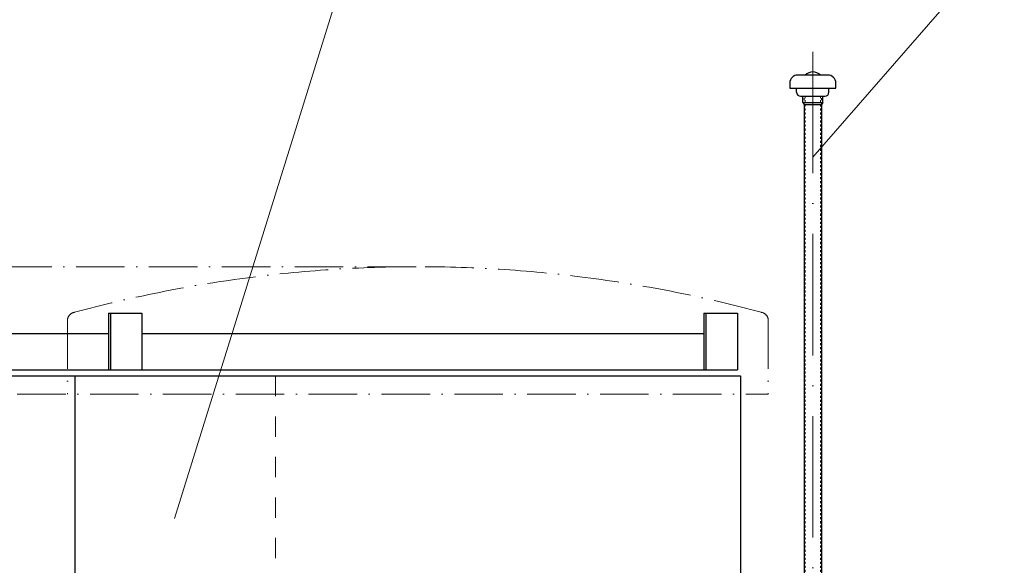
# Model space of a CAD drawing. Header units: millimetres. Extents: x -57642 to 5082813, y -177084 to 58112.
# Tile 783 of 1056: x 49279 to 51713, y -37381 to -36033. Entities that reach past the tile are written whole.
import ezdxf

# ---------------------------------------------------------------- set-up
doc = ezdxf.new("R2010")
doc.units = ezdxf.units.MM
doc.linetypes.add('ACAD_ISO10W100', pattern=[18, 12, -3, 0, -3])
doc.linetypes.add('JIS_02_1.0', pattern=[2, 1, -1])
doc.layers.add('Beschriftung', color=7, linetype='Continuous', lineweight=9)

msp = doc.modelspace()

# ---------------------------------------------------------------- linework, layer by layer
at = {"linetype": 'ACAD_ISO10W100', "lineweight": 18, "ltscale": 25}
msp.add_line((51239.8088, -36111.97359), (51239.8088, -38513.00387), dxfattribs=at)
for p, q in [((51182.8088, -36189.516), (51182.8088, -36201.97359)), ((51276.8088, -36169.516), (51202.8088, -36169.516)), ((51296.8088, -36201.97359), (51296.8088, -36189.516)), ((51182.8088, -36201.97359), (51296.8088, -36201.97359)), ((51199.8088, -36211.97359), (51199.8088, -36201.97359)), ((51279.8088, -36211.97359), (51279.8088, -36201.97359)), ((51209.8088, -36221.97359), (51269.8088, -36221.97359)), ((51214.8088, -36236.97359), (51214.8088, -36221.97359)), ((51214.8088, -36236.97359), (51218.6088, -36241.97359)), ((51214.8088, -36236.97359), (51264.8088, -36236.97359)), ((51264.8088, -36236.97359), (51261.0088, -36241.97359)), ((51264.8088, -36236.97359), (51264.8088, -36221.97359)), ((51218.6088, -36241.97359), (51218.6088, -38102.36042)), ((51218.6088, -36241.97359), (51261.0088, -36241.97359)), ((51261.0088, -36241.97359), (51261.0088, -38102.83772)), ((49498.69242, -36758.00387), (49581.6347, -36758.00387)), ((49498.69242, -36758.00387), (49498.69242, -36898.00387)), ((49503.69242, -36758.00387), (49503.69242, -36898.00387)), ((49581.6347, -36758.00387), (49581.6347, -36898.00387)), ((50970.62147, -36758.00387), (51053.56376, -36758.00387)), ((50970.62147, -36758.00387), (50970.62147, -36898.00387)), ((50975.62147, -36758.00387), (50975.62147, -36898.00387)), ((51053.56376, -36758.00387), (51053.56376, -36898.00387)), ((47183.69242, -36808.00387), (49498.69242, -36808.00387)), ((49581.6347, -36808.00387), (50970.62147, -36808.00387)), ((47178.69242, -36898.00387), (51053.56376, -36898.00387)), ((47415.90395, -36913.00387), (51061.35222, -36913.00387)), ((49415.90395, -36913.00387), (49415.90395, -38088.06466)), ((51061.35222, -36913.00387), (51061.35222, -38109.50676))]:
    msp.add_line(p, q)
at = {"linetype": 'JIS_02_1.0', "lineweight": 18, "ltscale": 5}
for p, q in [((51218.6088, -36241.97359), (51218.6088, -36221.97359)), ((51220.6088, -36221.97359), (51220.6088, -38102.38293)), ((51259.0088, -36221.97359), (51259.0088, -38102.8152)), ((51261.0088, -36241.97359), (51261.0088, -36221.97359))]:
    msp.add_line(p, q, dxfattribs=at)
at = {"linetype": 'ACAD_ISO10W100', "lineweight": 18, "ltscale": 10}
for p, q in [((49058.62809, -36643.00387), (50263.62809, -36643.00387)), ((49397.60268, -36775.52362), (49397.60268, -36958.00387)), ((51129.65349, -36775.52362), (51129.65349, -36958.00387)), ((48192.60268, -36958.00387), (51129.65349, -36958.00387))]:
    msp.add_line(p, q, dxfattribs=at)
at = {"linetype": 'JIS_02_1.0', "lineweight": 18, "ltscale": 50}
msp.add_line((49911.35222, -36913.00387), (49911.35222, -38094.52093), dxfattribs=at)
for centre, radius, start, end in [((51239.8088, -36190.09665), 28.12306, 47.0381002, 132.9618998), ((51202.8088, -36189.516), 20, 90, 180), ((51276.8088, -36189.516), 20, 0, 90), ((51209.8088, -36211.97359), 10, 180, 270), ((51269.8088, -36211.97359), 10, 270, 0)]:
    msp.add_arc(centre, radius, start, end)
at = {"linetype": 'ACAD_ISO10W100', "lineweight": 18, "ltscale": 10}
for centre, radius, start, end in [((50263.62809, -39894.82675), 3251.82288, 74.87182822, 105.12817178), ((49417.60268, -36775.52362), 20, 97.56408589, 180), ((51109.65349, -36775.52362), 20, 0, 82.43591411)]:
    msp.add_arc(centre, radius, start, end, dxfattribs=at)
at = {"layer": 'Beschriftung', "lineweight": 13}
for p, q in [((50743.82254, -33786.67456), (49662.33462, -37264.92269)), ((52228.8604, -35234.31254), (51239.8088, -36372.30454))]:
    msp.add_line(p, q, dxfattribs=at)

doc.saveas('drawing.dxf')
